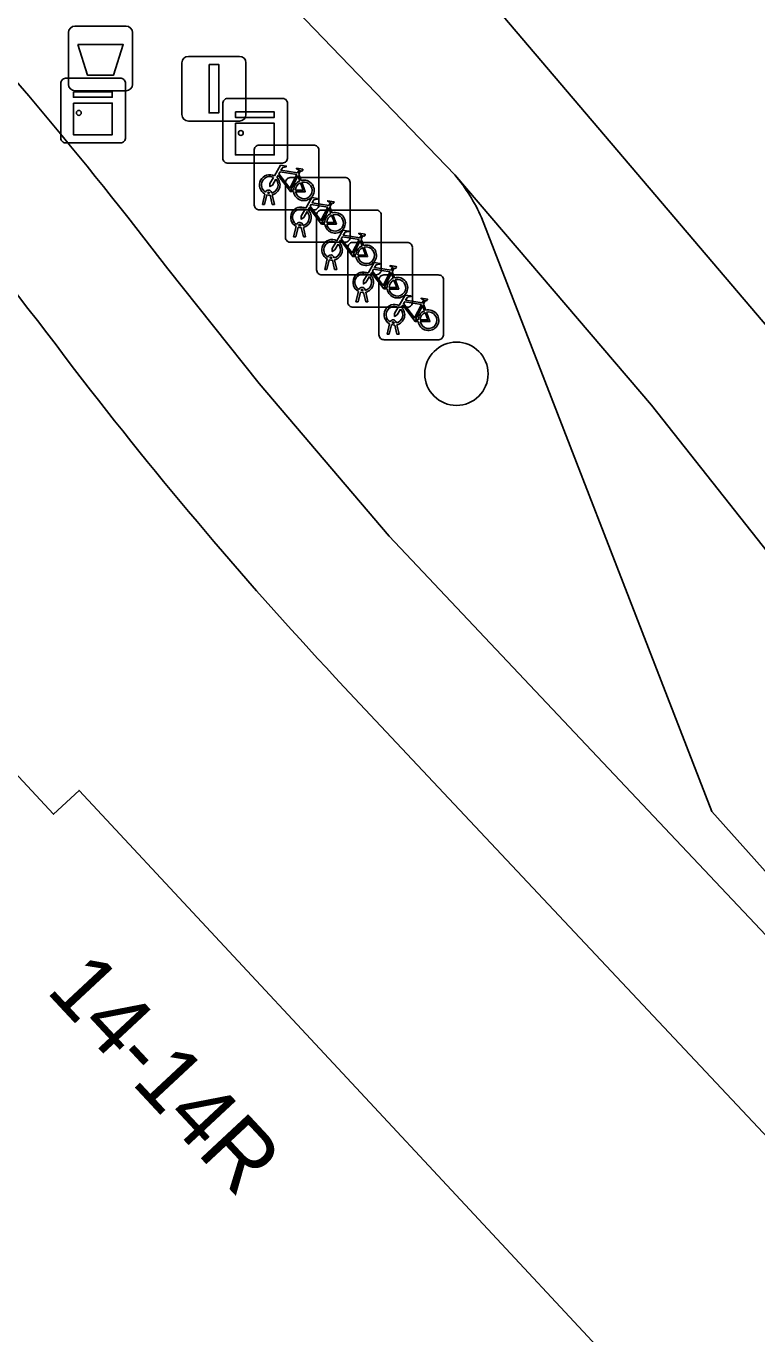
# Model space of a CAD drawing. Extents: x 160663 to 161506, y 382245 to 383291.
# Drawn here: x 161252.72 to 161264.01, y 383102.08 to 383122.29 of the extents above; entities that cross this region are included whole.
import ezdxf

# ---------------------------------------------------------------- set-up
doc = ezdxf.new("R2010")
doc.units = 0
for name, color, linetype in [('IMGEO_Afvalbak', 7, 'Continuous'), ('IMGEO_Berm_open', 7, 'Continuous'), ('IMGEO_Boom', 7, 'Continuous'), ('IMGEO_Fietsenrek', 7, 'Continuous'), ('IMGEO_Fietspad_gesloten', 7, 'Continuous'), ('IMGEO_Kast', 7, 'Continuous'), ('IMGEO_Lichtmast', 7, 'Continuous'), ('IMGEO_Pand', 7, 'Continuous'), ('IMGEO_Pand_nummerreeks', 7, 'Continuous'), ('IMGEO_Parkeervlak_open', 7, 'Continuous'), ('IMGEO_Rijbaan_lokaal_gesloten', 7, 'Continuous'), ('IMGEO_Voetpad_open', 7, 'Continuous')]:
    doc.layers.add(name, color=color, linetype=linetype)

msp = doc.modelspace()

# ---------------------------------------------------------------- linework, layer by layer
at = {"layer": 'IMGEO_Afvalbak'}
for p, q in [((161253.378, 383121.389), (161253.378, 383122.189)), ((161253.378, 383122.189), (161253.378, 383121.389)), ((161253.478, 383122.289), (161254.268, 383122.289)), ((161254.268, 383122.289), (161253.478, 383122.289)), ((161254.368, 383122.189), (161254.368, 383121.389)), ((161254.368, 383121.389), (161254.368, 383122.189)), ((161254.268, 383121.289), (161253.478, 383121.289)), ((161253.478, 383121.289), (161254.268, 383121.289))]:
    msp.add_line(p, q, dxfattribs=at)
msp.add_lwpolyline([(161253.521, 383122.003), (161254.225, 383122.003), (161254.076, 383121.533), (161253.67, 383121.533), (161253.521, 383122.003)], dxfattribs=at)
for centre, start, end in [((161253.478, 383122.189), 90, 180), ((161253.478, 383122.189), 90, 180), ((161254.268, 383122.189), 0, 90), ((161254.268, 383122.189), 360, 90), ((161253.478, 383121.389), 180, 270), ((161253.478, 383121.389), 180, 270), ((161254.268, 383121.389), 270, 0), ((161254.268, 383121.389), 270, 0)]:
    msp.add_arc(centre, 0.1, start, end, dxfattribs=at)
at = {"layer": 'IMGEO_Berm_open'}
for points in [[(161259.35, 383119.99), (161256.228, 383123.238), (161243.487, 383136.403), (161234.997, 383145.159)], [(161270.216, 383102.439), (161268.237, 383104.654), (161263.32, 383110.155), (161259.761, 383119.33)], [(161254.912, 383118.537), (161256.323, 383116.765), (161258.334, 383114.41), (161270.33, 383101.702)]]:
    msp.add_lwpolyline(points, dxfattribs=at)
for centre, radius, start, end in [((161202.322, 383078.475), 66.111, 37.29984, 42.89554), ((161257.122, 383118.144), 2.893, 24.1902, 39.6331)]:
    msp.add_arc(centre, radius, start, end, dxfattribs=at)
at = {"layer": 'IMGEO_Boom'}
msp.add_circle((161259.373, 383116.917), 0.489, dxfattribs=at)
at = {"layer": 'IMGEO_Fietsenrek'}
for p, q in [((161256.248, 383119.525), (161256.248, 383120.366)), ((161256.248, 383120.366), (161256.248, 383119.525)), ((161256.323, 383120.45), (161257.164, 383120.45)), ((161257.164, 383120.45), (161256.323, 383120.45)), ((161257.248, 383120.375), (161257.248, 383119.534)), ((161257.248, 383119.534), (161257.248, 383120.375)), ((161256.805, 383119.949), (161257.646, 383119.949)), ((161257.646, 383119.949), (161256.805, 383119.949)), ((161256.935, 383119.999), (161256.971, 383119.904)), ((161256.375, 383119.534), (161256.414, 383119.694)), ((161256.486, 383119.706), (161256.485, 383119.71)), ((161256.517, 383119.717), (161256.518, 383119.71)), ((161256.73, 383119.024), (161256.73, 383119.865)), ((161256.73, 383119.865), (161256.73, 383119.024)), ((161257.73, 383119.874), (161257.73, 383119.033)), ((161257.73, 383119.033), (161257.73, 383119.874)), ((161256.409, 383119.534), (161256.375, 383119.534)), ((161256.444, 383119.682), (161256.409, 383119.534)), ((161256.527, 383119.534), (161256.493, 383119.676)), ((161256.525, 383119.68), (161256.56, 383119.534)), ((161256.56, 383119.534), (161256.527, 383119.534)), ((161257.417, 383119.498), (161257.453, 383119.403)), ((161257.173, 383119.45), (161256.332, 383119.45)), ((161256.332, 383119.45), (161257.173, 383119.45)), ((161257.211, 383118.522), (161257.211, 383119.363)), ((161257.211, 383119.363), (161257.211, 383118.522)), ((161257.286, 383119.447), (161258.127, 383119.447)), ((161258.127, 383119.447), (161257.286, 383119.447)), ((161258.211, 383119.372), (161258.211, 383118.531)), ((161258.211, 383118.531), (161258.211, 383119.372)), ((161256.857, 383119.033), (161256.896, 383119.193)), ((161256.926, 383119.181), (161256.891, 383119.033)), ((161256.968, 383119.205), (161256.967, 383119.209)), ((161257.009, 383119.033), (161256.975, 383119.175)), ((161256.999, 383119.216), (161257, 383119.209)), ((161257.007, 383119.179), (161257.042, 383119.033)), ((161257.655, 383118.949), (161256.814, 383118.949)), ((161256.814, 383118.949), (161257.655, 383118.949)), ((161256.891, 383119.033), (161256.857, 383119.033)), ((161257.042, 383119.033), (161257.009, 383119.033)), ((161257.768, 383118.946), (161258.609, 383118.946)), ((161258.609, 383118.946), (161257.768, 383118.946)), ((161257.898, 383118.996), (161257.934, 383118.901)), ((161257.338, 383118.531), (161257.377, 383118.691)), ((161257.407, 383118.679), (161257.372, 383118.531)), ((161257.449, 383118.703), (161257.448, 383118.707)), ((161257.48, 383118.714), (161257.481, 383118.707)), ((161257.693, 383118.021), (161257.693, 383118.862)), ((161257.693, 383118.862), (161257.693, 383118.021)), ((161258.693, 383118.871), (161258.693, 383118.03)), ((161258.693, 383118.03), (161258.693, 383118.871)), ((161257.372, 383118.531), (161257.338, 383118.531)), ((161257.49, 383118.531), (161257.456, 383118.673)), ((161257.488, 383118.677), (161257.523, 383118.531)), ((161257.523, 383118.531), (161257.49, 383118.531)), ((161258.38, 383118.495), (161258.416, 383118.4)), ((161258.136, 383118.447), (161257.295, 383118.447)), ((161257.295, 383118.447), (161258.136, 383118.447)), ((161258.174, 383117.519), (161258.174, 383118.36)), ((161258.174, 383118.36), (161258.174, 383117.519)), ((161258.249, 383118.444), (161259.09, 383118.444)), ((161259.09, 383118.444), (161258.249, 383118.444)), ((161259.174, 383118.369), (161259.174, 383117.528)), ((161259.174, 383117.528), (161259.174, 383118.369)), ((161257.82, 383118.03), (161257.859, 383118.19)), ((161257.889, 383118.178), (161257.854, 383118.03)), ((161257.931, 383118.202), (161257.93, 383118.206)), ((161257.972, 383118.03), (161257.938, 383118.172)), ((161257.962, 383118.213), (161257.963, 383118.206)), ((161257.97, 383118.176), (161258.005, 383118.03)), ((161258.618, 383117.946), (161257.777, 383117.946)), ((161257.777, 383117.946), (161258.618, 383117.946)), ((161257.854, 383118.03), (161257.82, 383118.03)), ((161258.005, 383118.03), (161257.972, 383118.03)), ((161258.861, 383117.993), (161258.897, 383117.898)), ((161258.301, 383117.528), (161258.34, 383117.688)), ((161258.37, 383117.676), (161258.335, 383117.528)), ((161258.412, 383117.7), (161258.411, 383117.704)), ((161258.453, 383117.528), (161258.419, 383117.67)), ((161258.443, 383117.711), (161258.444, 383117.704)), ((161258.451, 383117.674), (161258.486, 383117.528)), ((161258.335, 383117.528), (161258.301, 383117.528)), ((161258.486, 383117.528), (161258.453, 383117.528)), ((161259.099, 383117.444), (161258.258, 383117.444)), ((161258.258, 383117.444), (161259.099, 383117.444))]:
    msp.add_line(p, q, dxfattribs=at)
for points in [[(161256.561, 383119.976), (161256.656, 383120.14), (161256.742, 383120.126), (161256.744, 383120.117), (161256.688, 383120.106), (161256.661, 383120.061), (161256.917, 383120.02)], [(161256.582, 383119.924), (161256.53, 383119.834), (161256.49, 383119.809), (161256.491, 383119.856), (161256.546, 383119.95)], [(161256.857, 383119.732), (161256.807, 383119.732), (161256.616, 383119.983), (161256.597, 383119.951)], [(161256.904, 383119.995), (161256.647, 383120.036), (161256.63, 383120.007), (161256.797, 383119.787), (161256.904, 383119.995)], [(161256.952, 383119.897), (161256.922, 383119.974), (161256.813, 383119.756), (161256.856, 383119.756)], [(161256.917, 383120.02), (161256.942, 383120.069), (161256.936, 383120.073), (161256.913, 383120.077), (161256.901, 383120.084), (161256.9, 383120.087), (161256.902, 383120.092), (161256.997, 383120.077), (161256.999, 383120.067), (161256.989, 383120.054), (161256.977, 383120.048), (161256.963, 383120.054), (161256.935, 383119.999)], [(161256.886, 383119.756), (161257.006, 383119.755), (161256.962, 383119.869)], [(161256.982, 383119.876), (161257.037, 383119.731), (161256.887, 383119.731)], [(161257.043, 383119.475), (161257.138, 383119.639), (161257.224, 383119.625), (161257.226, 383119.616), (161257.17, 383119.605), (161257.143, 383119.56), (161257.399, 383119.519)], [(161257.386, 383119.494), (161257.129, 383119.535), (161257.112, 383119.506), (161257.279, 383119.286), (161257.386, 383119.494)], [(161257.399, 383119.519), (161257.424, 383119.568), (161257.418, 383119.572), (161257.395, 383119.576), (161257.383, 383119.583), (161257.382, 383119.586), (161257.384, 383119.591), (161257.479, 383119.576), (161257.481, 383119.566), (161257.471, 383119.553), (161257.459, 383119.547), (161257.445, 383119.553), (161257.417, 383119.498)], [(161257.064, 383119.423), (161257.012, 383119.333), (161256.972, 383119.308), (161256.973, 383119.355), (161257.028, 383119.449)], [(161257.339, 383119.231), (161257.289, 383119.231), (161257.098, 383119.482), (161257.079, 383119.45)], [(161257.434, 383119.396), (161257.404, 383119.473), (161257.295, 383119.255), (161257.338, 383119.255)], [(161257.368, 383119.255), (161257.488, 383119.254), (161257.444, 383119.368)], [(161257.464, 383119.375), (161257.519, 383119.23), (161257.369, 383119.23)], [(161257.524, 383118.973), (161257.619, 383119.137), (161257.705, 383119.123), (161257.707, 383119.114), (161257.651, 383119.103), (161257.624, 383119.058), (161257.88, 383119.017)], [(161257.88, 383119.017), (161257.905, 383119.066), (161257.899, 383119.07), (161257.876, 383119.074), (161257.864, 383119.081), (161257.863, 383119.084), (161257.865, 383119.089), (161257.96, 383119.074), (161257.962, 383119.064), (161257.952, 383119.051), (161257.94, 383119.045), (161257.926, 383119.051), (161257.898, 383118.996)], [(161257.545, 383118.921), (161257.493, 383118.831), (161257.453, 383118.806), (161257.454, 383118.853), (161257.509, 383118.947)], [(161257.82, 383118.729), (161257.77, 383118.729), (161257.579, 383118.98), (161257.56, 383118.948)], [(161257.867, 383118.992), (161257.61, 383119.033), (161257.593, 383119.004), (161257.76, 383118.784), (161257.867, 383118.992)], [(161257.915, 383118.894), (161257.885, 383118.971), (161257.776, 383118.753), (161257.819, 383118.753)], [(161257.849, 383118.753), (161257.969, 383118.752), (161257.925, 383118.866)], [(161257.945, 383118.873), (161258, 383118.728), (161257.85, 383118.728)], [(161258.006, 383118.472), (161258.101, 383118.636), (161258.187, 383118.622), (161258.189, 383118.613), (161258.133, 383118.602), (161258.106, 383118.557), (161258.362, 383118.516)], [(161258.302, 383118.228), (161258.252, 383118.228), (161258.061, 383118.479), (161258.042, 383118.447)], [(161258.349, 383118.491), (161258.092, 383118.532), (161258.075, 383118.503), (161258.242, 383118.283), (161258.349, 383118.491)], [(161258.362, 383118.516), (161258.387, 383118.565), (161258.381, 383118.569), (161258.358, 383118.573), (161258.346, 383118.58), (161258.345, 383118.583), (161258.347, 383118.588), (161258.442, 383118.573), (161258.444, 383118.563), (161258.434, 383118.55), (161258.422, 383118.544), (161258.408, 383118.55), (161258.38, 383118.495)], [(161258.027, 383118.42), (161257.975, 383118.33), (161257.935, 383118.305), (161257.936, 383118.352), (161257.991, 383118.446)], [(161258.397, 383118.393), (161258.367, 383118.47), (161258.258, 383118.252), (161258.301, 383118.252)], [(161258.331, 383118.252), (161258.451, 383118.251), (161258.407, 383118.365)], [(161258.427, 383118.372), (161258.482, 383118.227), (161258.332, 383118.227)], [(161258.487, 383117.97), (161258.582, 383118.134), (161258.668, 383118.12), (161258.67, 383118.111), (161258.614, 383118.1), (161258.587, 383118.055), (161258.843, 383118.014)], [(161258.843, 383118.014), (161258.868, 383118.063), (161258.862, 383118.067), (161258.839, 383118.071), (161258.827, 383118.078), (161258.826, 383118.081), (161258.828, 383118.086), (161258.923, 383118.071), (161258.925, 383118.061), (161258.915, 383118.048), (161258.903, 383118.042), (161258.889, 383118.048), (161258.861, 383117.993)], [(161258.508, 383117.918), (161258.456, 383117.828), (161258.416, 383117.803), (161258.417, 383117.85), (161258.472, 383117.944)], [(161258.783, 383117.726), (161258.733, 383117.726), (161258.542, 383117.977), (161258.523, 383117.945)], [(161258.83, 383117.989), (161258.573, 383118.03), (161258.556, 383118.001), (161258.723, 383117.781), (161258.83, 383117.989)], [(161258.878, 383117.891), (161258.848, 383117.968), (161258.739, 383117.75), (161258.782, 383117.75)], [(161258.812, 383117.75), (161258.932, 383117.749), (161258.888, 383117.863)], [(161258.908, 383117.87), (161258.963, 383117.725), (161258.813, 383117.725)]]:
    msp.add_lwpolyline(points, dxfattribs=at)
for centre, radius, start, end in [((161256.326, 383120.372), 0.0779, 92.4484, 184.2845), ((161256.326, 383120.372), 0.0779, 92.4484, 184.2845), ((161257.17, 383120.372), 0.0779, 2.4484, 94.2845), ((161257.17, 383120.372), 0.0779, 2.4484, 94.2845), ((161256.488, 383119.835), 0.159, 62.6766, 242.1369), ((161256.488, 383119.835), 0.129, 63.3192, 238.903), ((161256.488, 383119.835), 0.129, 283.6043, 43.4302), ((161256.488, 383119.835), 0.159, 283.5766, 46.6042), ((161256.808, 383119.871), 0.0779, 92.4484, 184.2845), ((161256.808, 383119.871), 0.0779, 92.4484, 184.2845), ((161257.015, 383119.751), 0.159, 113.3408, 178.3217), ((161257.015, 383119.751), 0.159, 187.0065, 105.7708), ((161257.652, 383119.871), 0.0779, 2.4484, 94.2845), ((161257.652, 383119.871), 0.0779, 2.4484, 94.2845), ((161256.468, 383119.706), 0.0499, 12.8025, 158.6934), ((161256.468, 383119.706), 0.0174, 12.8025, 163.4502), ((161256.488, 383119.835), 0.129, 253.415, 269.0204), ((161257.015, 383119.751), 0.129, 113.923, 177.9556), ((161257.015, 383119.751), 0.129, 188.6715, 104.5883), ((161256.326, 383119.528), 0.0779, 182.4484, 274.2845), ((161256.326, 383119.528), 0.0779, 182.4484, 274.2845), ((161256.488, 383119.835), 0.159, 253.9967, 271.7867), ((161256.97, 383119.334), 0.159, 62.6766, 242.1369), ((161257.17, 383119.528), 0.0779, 272.4484, 4.2845), ((161257.17, 383119.528), 0.0779, 272.4484, 4.2845), ((161256.97, 383119.334), 0.129, 63.3192, 238.903), ((161256.97, 383119.334), 0.129, 283.6043, 43.4302), ((161256.97, 383119.334), 0.159, 283.5766, 46.6042), ((161257.289, 383119.369), 0.0779, 92.4484, 184.2845), ((161257.289, 383119.369), 0.0779, 92.4484, 184.2845), ((161257.497, 383119.25), 0.159, 113.3408, 178.3217), ((161257.497, 383119.25), 0.159, 187.0065, 105.7708), ((161257.497, 383119.25), 0.129, 113.923, 177.9556), ((161257.497, 383119.25), 0.129, 188.6715, 104.5883), ((161258.133, 383119.369), 0.0779, 2.4484, 94.2845), ((161258.133, 383119.369), 0.0779, 2.4484, 94.2845), ((161256.95, 383119.205), 0.0499, 12.8025, 158.6934), ((161256.97, 383119.334), 0.159, 253.9967, 271.7867), ((161256.95, 383119.205), 0.0174, 12.8025, 163.4502), ((161256.97, 383119.334), 0.129, 253.415, 269.0204), ((161256.808, 383119.027), 0.0779, 182.4484, 274.2845), ((161256.808, 383119.027), 0.0779, 182.4484, 274.2845), ((161257.451, 383118.832), 0.159, 62.6766, 242.1369), ((161257.451, 383118.832), 0.129, 63.3192, 238.903), ((161257.451, 383118.832), 0.129, 283.6043, 43.4302), ((161257.451, 383118.832), 0.159, 283.5766, 46.6042), ((161257.652, 383119.027), 0.0779, 272.4484, 4.2845), ((161257.652, 383119.027), 0.0779, 272.4484, 4.2845), ((161257.771, 383118.868), 0.0779, 92.4484, 184.2845), ((161257.771, 383118.868), 0.0779, 92.4484, 184.2845), ((161257.978, 383118.748), 0.159, 113.3408, 178.3217), ((161257.978, 383118.748), 0.159, 187.0065, 105.7708), ((161258.615, 383118.868), 0.0779, 2.4484, 94.2845), ((161258.615, 383118.868), 0.0779, 2.4484, 94.2845), ((161257.431, 383118.703), 0.0499, 12.8025, 158.6934), ((161257.451, 383118.832), 0.159, 253.9967, 271.7867), ((161257.431, 383118.703), 0.0174, 12.8025, 163.4502), ((161257.451, 383118.832), 0.129, 253.415, 269.0204), ((161257.978, 383118.748), 0.129, 113.923, 177.9556), ((161257.978, 383118.748), 0.129, 188.6715, 104.5883), ((161257.289, 383118.525), 0.0779, 182.4484, 274.2845), ((161257.289, 383118.525), 0.0779, 182.4484, 274.2845), ((161257.933, 383118.331), 0.159, 62.6766, 242.1369), ((161258.133, 383118.525), 0.0779, 272.4484, 4.2845), ((161258.133, 383118.525), 0.0779, 272.4484, 4.2845), ((161257.933, 383118.331), 0.129, 63.3192, 238.903), ((161257.933, 383118.331), 0.129, 283.6043, 43.4302), ((161257.933, 383118.331), 0.159, 283.5766, 46.6042), ((161258.252, 383118.366), 0.0779, 92.4484, 184.2845), ((161258.252, 383118.366), 0.0779, 92.4484, 184.2845), ((161258.46, 383118.247), 0.159, 113.3408, 178.3217), ((161258.46, 383118.247), 0.159, 187.0065, 105.7708), ((161258.46, 383118.247), 0.129, 113.923, 177.9556), ((161258.46, 383118.247), 0.129, 188.6715, 104.5883), ((161259.096, 383118.366), 0.0779, 2.4484, 94.2845), ((161259.096, 383118.366), 0.0779, 2.4484, 94.2845), ((161257.913, 383118.202), 0.0499, 12.8025, 158.6934), ((161257.933, 383118.331), 0.159, 253.9967, 271.7867), ((161257.913, 383118.202), 0.0174, 12.8025, 163.4502), ((161257.933, 383118.331), 0.129, 253.415, 269.0204), ((161257.771, 383118.024), 0.0779, 182.4484, 274.2845), ((161257.771, 383118.024), 0.0779, 182.4484, 274.2845), ((161258.414, 383117.829), 0.159, 62.6766, 242.1369), ((161258.414, 383117.829), 0.129, 63.3192, 238.903), ((161258.414, 383117.829), 0.129, 283.6043, 43.4302), ((161258.414, 383117.829), 0.159, 283.5766, 46.6042), ((161258.615, 383118.024), 0.0779, 272.4484, 4.2845), ((161258.615, 383118.024), 0.0779, 272.4484, 4.2845), ((161258.941, 383117.745), 0.159, 113.3408, 178.3217), ((161258.941, 383117.745), 0.159, 187.0065, 105.7708), ((161258.941, 383117.745), 0.129, 188.6715, 104.5883), ((161258.394, 383117.7), 0.0499, 12.8025, 158.6934), ((161258.414, 383117.829), 0.159, 253.9967, 271.7867), ((161258.394, 383117.7), 0.0174, 12.8025, 163.4502), ((161258.414, 383117.829), 0.129, 253.415, 269.0204), ((161258.941, 383117.745), 0.129, 113.923, 177.9556), ((161258.252, 383117.522), 0.0779, 182.4484, 274.2845), ((161258.252, 383117.522), 0.0779, 182.4484, 274.2845), ((161259.096, 383117.522), 0.0779, 272.4484, 4.2845), ((161259.096, 383117.522), 0.0779, 272.4484, 4.2845)]:
    msp.add_arc(centre, radius, start, end, dxfattribs=at)
at = {"layer": 'IMGEO_Fietspad_gesloten'}
for points in [[(161258.334, 383114.41), (161256.323, 383116.765), (161254.912, 383118.537)], [(161270.33, 383101.702), (161258.334, 383114.41)], [(161257.638, 383112.077), (161267.918, 383101.141)]]:
    msp.add_lwpolyline(points, dxfattribs=at)
for centre, radius, start, end in [((161202.322, 383078.475), 66.111, 37.29984, 42.89554), ((161204.653, 383080.603), 60.883, 36.69561, 43.8348), ((161305.038, 383156.543), 64.992, 217.49286, 223.17112)]:
    msp.add_arc(centre, radius, start, end, dxfattribs=at)
at = {"layer": 'IMGEO_Kast'}
for p, q in [((161253.259, 383120.559), (161253.259, 383121.4)), ((161253.259, 383121.4), (161253.259, 383120.559)), ((161253.334, 383121.484), (161254.175, 383121.484)), ((161254.175, 383121.484), (161253.334, 383121.484)), ((161254.259, 383121.409), (161254.259, 383120.568)), ((161254.259, 383120.568), (161254.259, 383121.409)), ((161255.837, 383121.173), (161256.678, 383121.173)), ((161256.678, 383121.173), (161255.837, 383121.173)), ((161255.762, 383120.248), (161255.762, 383121.089)), ((161255.762, 383121.089), (161255.762, 383120.248)), ((161256.762, 383121.098), (161256.762, 383120.257)), ((161256.762, 383120.257), (161256.762, 383121.098)), ((161254.184, 383120.484), (161253.343, 383120.484)), ((161253.343, 383120.484), (161254.184, 383120.484)), ((161256.687, 383120.173), (161255.846, 383120.173)), ((161255.846, 383120.173), (161256.687, 383120.173))]:
    msp.add_line(p, q, dxfattribs=at)
for points in [[(161253.454, 383121.274), (161254.054, 383121.274), (161254.054, 383121.189), (161253.454, 383121.189), (161253.454, 383121.274)], [(161253.454, 383121.099), (161254.054, 383121.099), (161254.054, 383120.61), (161253.454, 383120.61), (161253.454, 383121.099)], [(161255.957, 383120.963), (161256.557, 383120.963), (161256.557, 383120.878), (161255.957, 383120.878), (161255.957, 383120.963)], [(161255.957, 383120.788), (161256.557, 383120.788), (161256.557, 383120.299), (161255.957, 383120.299), (161255.957, 383120.788)]]:
    msp.add_lwpolyline(points, dxfattribs=at)
for centre in [(161253.538, 383120.948), (161256.041, 383120.637)]:
    msp.add_circle(centre, 0.0377, dxfattribs=at)
for centre, start, end in [((161253.337, 383121.406), 92.4484, 184.2845), ((161253.337, 383121.406), 92.4484, 184.2845), ((161254.181, 383121.406), 2.4484, 94.2845), ((161254.181, 383121.406), 2.4484, 94.2845), ((161255.84, 383121.095), 92.4484, 184.2845), ((161255.84, 383121.095), 92.4484, 184.2845), ((161256.684, 383121.095), 2.4484, 94.2845), ((161256.684, 383121.095), 2.4484, 94.2845), ((161253.337, 383120.562), 182.4484, 274.2845), ((161253.337, 383120.562), 182.4484, 274.2845), ((161254.181, 383120.562), 272.4484, 4.2845), ((161254.181, 383120.562), 272.4484, 4.2845), ((161255.84, 383120.251), 182.4484, 274.2845), ((161255.84, 383120.251), 182.4484, 274.2845), ((161256.684, 383120.251), 272.4484, 4.2845), ((161256.684, 383120.251), 272.4484, 4.2845)]:
    msp.add_arc(centre, 0.0779, start, end, dxfattribs=at)
at = {"layer": 'IMGEO_Lichtmast'}
for p, q in [((161255.13, 383120.922), (161255.13, 383121.722)), ((161255.13, 383121.722), (161255.13, 383120.922)), ((161255.23, 383121.822), (161256.02, 383121.822)), ((161256.02, 383121.822), (161255.23, 383121.822)), ((161256.12, 383121.722), (161256.12, 383120.922)), ((161256.12, 383120.922), (161256.12, 383121.722)), ((161256.02, 383120.822), (161255.23, 383120.822)), ((161255.23, 383120.822), (161256.02, 383120.822))]:
    msp.add_line(p, q, dxfattribs=at)
msp.add_lwpolyline([(161255.55, 383121.697), (161255.7, 383121.697), (161255.7, 383120.947), (161255.55, 383120.947), (161255.55, 383121.697)], dxfattribs=at)
for centre, start, end in [((161255.23, 383121.722), 90, 180), ((161255.23, 383121.722), 90, 180), ((161256.02, 383121.722), 0, 90), ((161256.02, 383121.722), 360, 90), ((161255.23, 383120.922), 180, 270), ((161255.23, 383120.922), 180, 270), ((161256.02, 383120.922), 270, 0), ((161256.02, 383120.922), 270, 0)]:
    msp.add_arc(centre, 0.1, start, end, dxfattribs=at)
at = {"layer": 'IMGEO_Pand'}
msp.add_lwpolyline([(161261.683, 383101.745), (161253.542, 383110.48), (161253.147, 383110.111), (161251.043, 383112.368), (161251.369, 383112.672), (161251.232, 383112.821), (161241.897, 383104.34), (161239.877, 383102.451), (161231.375, 383094.502), (161241.771, 383083.348)], close=True, dxfattribs=at)
at = {"layer": 'IMGEO_Parkeervlak_open'}
for points in [[(161271.813, 383104.508), (161262.388, 383116.433), (161259.35, 383119.99)], [(161259.761, 383119.33), (161263.32, 383110.155), (161268.237, 383104.654), (161270.216, 383102.439)]]:
    msp.add_lwpolyline(points, dxfattribs=at)
msp.add_arc((161257.122, 383118.144), 2.893, 24.1902, 39.6331, dxfattribs=at)
at = {"layer": 'IMGEO_Rijbaan_lokaal_gesloten'}
msp.add_lwpolyline([(161307.272, 383066.988), (161235.276, 383151.613), (161231.946, 383148.277), (161232.866, 383147.336), (161234.997, 383145.159), (161243.487, 383136.403), (161256.228, 383123.238), (161259.35, 383119.99), (161262.388, 383116.433), (161271.813, 383104.508)], dxfattribs=at)
at = {"layer": 'IMGEO_Voetpad_open'}
for points in [[(161237.952, 383127.219), (161240.034, 383124.985), (161240.16, 383125.102), (161240.572, 383124.661), (161239.934, 383124.066), (161241.35, 383122.489), (161241.871, 383122.974), (161246.675, 383117.763), (161251.232, 383112.821), (161251.369, 383112.672), (161251.043, 383112.368), (161253.147, 383110.111), (161253.542, 383110.48), (161261.683, 383101.745)], [(161267.918, 383101.141), (161257.638, 383112.077)]]:
    msp.add_lwpolyline(points, dxfattribs=at)
for centre, radius, start, end in [((161204.653, 383080.603), 60.883, 36.69561, 43.8348), ((161305.038, 383156.543), 64.992, 217.49286, 223.17112)]:
    msp.add_arc(centre, radius, start, end, dxfattribs=at)

# ---------------------------------------------------------------- texts
at = {"layer": 'IMGEO_Pand_nummerreeks'}
msp.add_text('14-14R', height=1, rotation=312.9831, dxfattribs=at).set_placement((161253.016, 383107.378))

doc.saveas('drawing.dxf')
